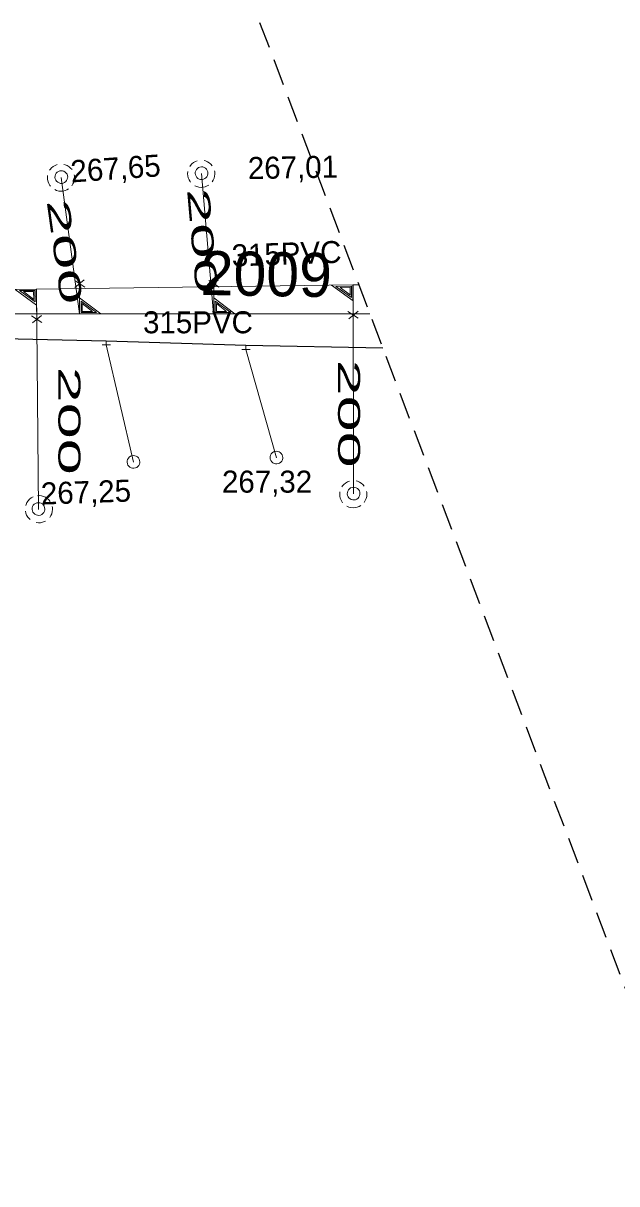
# Model space of a CAD drawing. Extents: x -732096 to -731933, y -1048703 to -1047964.
# Drawn here: x -731984.97 to -731963.43, y -1048574.8 to -1048532.64 of the extents above; entities that cross this region are included whole.
import ezdxf

# ---------------------------------------------------------------- set-up
doc = ezdxf.new("R2010")
doc.units = 0
doc.header["$LTSCALE"] = 0.32
doc.linetypes.add('MEDIUM_DASHED', pattern=[4.5, 3, -1.5])
doc.layers.add('1', color=7, linetype='Continuous')
for name, color, linetype, lineweight in [('18', 7, 'Continuous', 13), ('20', 7, 'Continuous', 13), ('49', 7, 'Continuous', 13), ('63', 7, 'MEDIUM_DASHED', 25), ('8', 7, 'Continuous', 13)]:
    doc.layers.add(name, color=color, linetype=linetype, lineweight=lineweight)

msp = doc.modelspace()

# ---------------------------------------------------------------- linework, layer by layer
at = {"layer": '18'}
for p, q in [((-731983.104, -1048541.981), (-731982.733, -1048542.225)), ((-731982.765, -1048541.968), (-731983.1, -1048542.237)), ((-731978.235, -1048541.984), (-731977.864, -1048542.228)), ((-731977.896, -1048541.971), (-731978.231, -1048542.24)), ((-731972.812, -1048543.357), (-731973.186, -1048543.118)), ((-731973.151, -1048543.374), (-731972.82, -1048543.101)), ((-731984.303, -1048543.511), (-731984.677, -1048543.272)), ((-731984.642, -1048543.528), (-731984.311, -1048543.255))]:
    msp.add_line(p, q, dxfattribs=at)
for points in [[(-731978.653, -1048537.637), (-731978.724, -1048537.665), (-731978.791, -1048537.704), (-731978.851, -1048537.752), (-731978.902, -1048537.809), (-731978.926, -1048537.843)], [(-731978.112, -1048537.82), (-731978.162, -1048537.762), (-731978.22, -1048537.712), (-731978.285, -1048537.671), (-731978.356, -1048537.642), (-731978.405, -1048537.628)], [(-731983.743, -1048537.777), (-731983.814, -1048537.805), (-731983.88, -1048537.844), (-731983.941, -1048537.892), (-731983.992, -1048537.949), (-731984.016, -1048537.983)], [(-731983.201, -1048537.96), (-731983.252, -1048537.902), (-731983.309, -1048537.852), (-731983.375, -1048537.811), (-731983.446, -1048537.782), (-731983.495, -1048537.768)], [(-731978.998, -1048538.029), (-731979.004, -1048538.106), (-731978.999, -1048538.183), (-731978.982, -1048538.258), (-731978.953, -1048538.329), (-731978.913, -1048538.395), (-731978.897, -1048538.417)], [(-731978.117, -1048538.406), (-731978.076, -1048538.341), (-731978.045, -1048538.271), (-731978.026, -1048538.196), (-731978.018, -1048538.12), (-731978.023, -1048538.043), (-731978.029, -1048538.008)], [(-731984.088, -1048538.169), (-731984.093, -1048538.246), (-731984.088, -1048538.323), (-731984.071, -1048538.398), (-731984.043, -1048538.469), (-731984.002, -1048538.535), (-731983.987, -1048538.557)], [(-731983.206, -1048538.546), (-731983.166, -1048538.481), (-731983.135, -1048538.411), (-731983.115, -1048538.336), (-731983.108, -1048538.26), (-731983.113, -1048538.183), (-731983.119, -1048538.148)], [(-731978.74, -1048538.546), (-731978.67, -1048538.577), (-731978.595, -1048538.596), (-731978.519, -1048538.603), (-731978.442, -1048538.598), (-731978.367, -1048538.581), (-731978.295, -1048538.553), (-731978.235, -1048538.518)], [(-731983.83, -1048538.686), (-731983.76, -1048538.717), (-731983.684, -1048538.736), (-731983.608, -1048538.743), (-731983.532, -1048538.738), (-731983.456, -1048538.721), (-731983.385, -1048538.693), (-731983.325, -1048538.658)], [(-731984.483, -1048543.397), (-731984.497, -1048542.301), (-731985.268, -1048542.311), (-731984.49, -1048542.879)], [(-731982.926, -1048542.097), (-731982.926, -1048543.193), (-731982.155, -1048543.194), (-731982.926, -1048542.615)], [(-731978.057, -1048542.1), (-731978.057, -1048543.196), (-731977.286, -1048543.197), (-731978.057, -1048542.618)], [(-731972.992, -1048543.243), (-731973.006, -1048542.147), (-731973.777, -1048542.157), (-731972.999, -1048542.725)], [(-731973.051, -1048542.608), (-731973.057, -1048542.192), (-731973.622, -1048542.199), (-731973.051, -1048542.609)], [(-731973.099, -1048542.524), (-731973.103, -1048542.233), (-731973.474, -1048542.238), (-731973.097, -1048542.524)], [(-731984.542, -1048542.762), (-731984.548, -1048542.346), (-731985.113, -1048542.353), (-731984.542, -1048542.763)], [(-731984.59, -1048542.678), (-731984.594, -1048542.387), (-731984.965, -1048542.392), (-731984.588, -1048542.678)], [(-731982.875, -1048542.733), (-731982.875, -1048543.149), (-731982.31, -1048543.149), (-731982.875, -1048542.732)], [(-731978.006, -1048542.736), (-731978.006, -1048543.152), (-731977.441, -1048543.152), (-731978.006, -1048542.735)], [(-731982.828, -1048542.817), (-731982.828, -1048543.108), (-731982.457, -1048543.108), (-731982.83, -1048542.817)], [(-731977.959, -1048542.82), (-731977.959, -1048543.111), (-731977.588, -1048543.111), (-731977.961, -1048542.82)], [(-731973.133, -1048549.277), (-731973.204, -1048549.305), (-731973.271, -1048549.344), (-731973.331, -1048549.392), (-731973.382, -1048549.449), (-731973.406, -1048549.483)], [(-731972.592, -1048549.46), (-731972.642, -1048549.402), (-731972.7, -1048549.352), (-731972.765, -1048549.311), (-731972.836, -1048549.282), (-731972.885, -1048549.268)], [(-731984.616, -1048549.85), (-731984.682, -1048549.888), (-731984.742, -1048549.936), (-731984.794, -1048549.993), (-731984.836, -1048550.057), (-731984.868, -1048550.127), (-731984.879, -1048550.161)], [(-731983.999, -1048550.016), (-731984.047, -1048549.956), (-731984.104, -1048549.904), (-731984.168, -1048549.863), (-731984.239, -1048549.831), (-731984.313, -1048549.811), (-731984.39, -1048549.803), (-731984.459, -1048549.806)], [(-731973.478, -1048549.669), (-731973.483, -1048549.746), (-731973.478, -1048549.823), (-731973.462, -1048549.898), (-731973.433, -1048549.969), (-731973.392, -1048550.035), (-731973.377, -1048550.057)], [(-731972.597, -1048550.046), (-731972.556, -1048549.981), (-731972.525, -1048549.911), (-731972.505, -1048549.836), (-731972.498, -1048549.76), (-731972.503, -1048549.683), (-731972.509, -1048549.648)], [(-731984.012, -1048550.594), (-731983.97, -1048550.529), (-731983.939, -1048550.458), (-731983.919, -1048550.384), (-731983.912, -1048550.307), (-731983.916, -1048550.23), (-731983.92, -1048550.203)], [(-731973.22, -1048550.186), (-731973.15, -1048550.217), (-731973.075, -1048550.236), (-731972.999, -1048550.243), (-731972.922, -1048550.238), (-731972.847, -1048550.221), (-731972.775, -1048550.193), (-731972.715, -1048550.158)], [(-731984.893, -1048550.366), (-731984.876, -1048550.441), (-731984.848, -1048550.512), (-731984.809, -1048550.579), (-731984.76, -1048550.637), (-731984.723, -1048550.672)], [(-731984.5, -1048550.78), (-731984.424, -1048550.788), (-731984.346, -1048550.785), (-731984.271, -1048550.77), (-731984.199, -1048550.744), (-731984.162, -1048550.725)]]:
    msp.add_lwpolyline(points, dxfattribs=at)
for points in [[(-731983.358, -1048538.229), (-731983.365, -1048538.177), (-731983.382, -1048538.127), (-731983.411, -1048538.083), (-731983.449, -1048538.046), (-731983.494, -1048538.019), (-731983.544, -1048538.003), (-731983.596, -1048537.998), (-731983.647, -1048538.005), (-731983.696, -1048538.024), (-731983.74, -1048538.054), (-731983.776, -1048538.093), (-731983.802, -1048538.138), (-731983.816, -1048538.189), (-731983.82, -1048538.241), (-731983.811, -1048538.293), (-731983.791, -1048538.341), (-731983.761, -1048538.384), (-731983.721, -1048538.419), (-731983.674, -1048538.443), (-731983.624, -1048538.457), (-731983.571, -1048538.459), (-731983.52, -1048538.449), (-731983.472, -1048538.427), (-731983.429, -1048538.395), (-731983.397, -1048538.355), (-731983.373, -1048538.308), (-731983.36, -1048538.257)], [(-731978.269, -1048538.089), (-731978.275, -1048538.037), (-731978.293, -1048537.987), (-731978.321, -1048537.943), (-731978.359, -1048537.906), (-731978.404, -1048537.879), (-731978.454, -1048537.863), (-731978.506, -1048537.858), (-731978.558, -1048537.865), (-731978.607, -1048537.884), (-731978.651, -1048537.914), (-731978.686, -1048537.953), (-731978.712, -1048537.998), (-731978.727, -1048538.049), (-731978.73, -1048538.101), (-731978.722, -1048538.153), (-731978.701, -1048538.201), (-731978.671, -1048538.244), (-731978.631, -1048538.279), (-731978.585, -1048538.303), (-731978.534, -1048538.317), (-731978.482, -1048538.319), (-731978.43, -1048538.309), (-731978.382, -1048538.287), (-731978.34, -1048538.255), (-731978.307, -1048538.215), (-731978.283, -1048538.168), (-731978.271, -1048538.117)], [(-731972.749, -1048549.729), (-731972.755, -1048549.677), (-731972.772, -1048549.627), (-731972.801, -1048549.583), (-731972.839, -1048549.546), (-731972.884, -1048549.519), (-731972.934, -1048549.503), (-731972.986, -1048549.498), (-731973.038, -1048549.505), (-731973.087, -1048549.524), (-731973.13, -1048549.554), (-731973.166, -1048549.593), (-731973.192, -1048549.638), (-731973.206, -1048549.689), (-731973.21, -1048549.741), (-731973.201, -1048549.793), (-731973.181, -1048549.841), (-731973.151, -1048549.884), (-731973.111, -1048549.919), (-731973.065, -1048549.943), (-731973.014, -1048549.957), (-731972.962, -1048549.959), (-731972.91, -1048549.949), (-731972.862, -1048549.927), (-731972.82, -1048549.895), (-731972.787, -1048549.855), (-731972.763, -1048549.808), (-731972.75, -1048549.757)], [(-731984.189, -1048550.289), (-731984.195, -1048550.237), (-731984.213, -1048550.187), (-731984.241, -1048550.143), (-731984.279, -1048550.106), (-731984.324, -1048550.079), (-731984.374, -1048550.063), (-731984.426, -1048550.058), (-731984.478, -1048550.065), (-731984.527, -1048550.084), (-731984.571, -1048550.114), (-731984.606, -1048550.153), (-731984.632, -1048550.198), (-731984.647, -1048550.249), (-731984.65, -1048550.301), (-731984.642, -1048550.353), (-731984.621, -1048550.401), (-731984.591, -1048550.444), (-731984.551, -1048550.479), (-731984.505, -1048550.503), (-731984.454, -1048550.517), (-731984.402, -1048550.519), (-731984.35, -1048550.509), (-731984.302, -1048550.487), (-731984.26, -1048550.455), (-731984.227, -1048550.415), (-731984.203, -1048550.368), (-731984.191, -1048550.317)]]:
    msp.add_lwpolyline(points, close=True, dxfattribs=at)
at = {"layer": '20'}
for points in [[(-731972.788, -1048542.142), (-731973.001, -1048542.145), (-731984.492, -1048542.299), (-731994.066, -1048542.427), (-731997.949, -1048542.48)], [(-731972.788, -1048542.142), (-731973.001, -1048542.145), (-731984.492, -1048542.299), (-731994.066, -1048542.427), (-731997.949, -1048542.48)], [(-731992.73, -1048543.19), (-731991.07, -1048543.191), (-731987.681, -1048543.193), (-731982.933, -1048543.196), (-731978.064, -1048543.199), (-731972.387, -1048543.203)], [(-731992.73, -1048543.19), (-731991.07, -1048543.191), (-731987.681, -1048543.193), (-731982.933, -1048543.196), (-731978.064, -1048543.199), (-731972.387, -1048543.203)]]:
    msp.add_lwpolyline(points, dxfattribs=at)
at = {"layer": '49'}
for p, q in [((-731978.5, -1048538.1), (-731978.064, -1048543.199)), ((-731978.5, -1048538.1), (-731978.064, -1048543.199)), ((-731983.59, -1048538.24), (-731982.933, -1048543.196)), ((-731983.59, -1048538.24), (-731982.933, -1048543.196)), ((-731984.42, -1048550.3), (-731984.492, -1048542.299)), ((-731984.42, -1048550.3), (-731984.492, -1048542.299)), ((-731972.98, -1048549.74), (-731973.001, -1048542.145)), ((-731972.98, -1048549.74), (-731973.001, -1048542.145))]:
    msp.add_line(p, q, dxfattribs=at)
at = {"layer": '63'}
msp.add_lwpolyline([(-732027.835, -1048396.578), (-731958.19, -1048580.745), (-731958.189, -1048580.746), (-731932.909, -1048703.246), (-731932.908, -1048703.248), (-731932.909, -1048703.25), (-731932.909, -1048703.251), (-731932.91, -1048703.253), (-731932.911, -1048703.255), (-731932.913, -1048703.256), (-731932.914, -1048703.257), (-731932.916, -1048703.257), (-731932.918, -1048703.258), (-731932.92, -1048703.258), (-732030.18, -1048688.546), (-732030.182, -1048688.545), (-732030.184, -1048688.545), (-732030.185, -1048688.543), (-732030.186, -1048688.542), (-732030.187, -1048688.54), (-732030.188, -1048688.538), (-732095.318, -1048413.733)], dxfattribs=at)
at = {"layer": '8'}
for p, q in [((-731982.105, -1048544.319), (-731981.801, -1048544.32)), ((-731981.96, -1048544.18), (-731981.96, -1048544.32)), ((-731981.96, -1048544.32), (-731980.971, -1048548.589)), ((-731976.89, -1048544.34), (-731976.89, -1048544.49)), ((-731977.035, -1048544.489), (-731976.731, -1048544.49)), ((-731976.89, -1048544.49), (-731975.783, -1048548.43))]:
    msp.add_line(p, q, dxfattribs=at)
at = {"layer": '8', "lineweight": 25}
msp.add_lwpolyline([(-731994.09, -1048544.03), (-731992.079, -1048543.95), (-731981.96, -1048544.18), (-731976.89, -1048544.34), (-731971.922, -1048544.431)], dxfattribs=at)
at = {"layer": '8'}
for points in [[(-731975.552, -1048548.419), (-731975.558, -1048548.367), (-731975.576, -1048548.317), (-731975.604, -1048548.273), (-731975.642, -1048548.236), (-731975.687, -1048548.209), (-731975.737, -1048548.193), (-731975.789, -1048548.188), (-731975.841, -1048548.195), (-731975.89, -1048548.214), (-731975.934, -1048548.244), (-731975.969, -1048548.283), (-731975.995, -1048548.328), (-731976.01, -1048548.379), (-731976.013, -1048548.431), (-731976.005, -1048548.483), (-731975.984, -1048548.531), (-731975.954, -1048548.574), (-731975.914, -1048548.609), (-731975.868, -1048548.633), (-731975.817, -1048548.647), (-731975.765, -1048548.649), (-731975.713, -1048548.639), (-731975.665, -1048548.617), (-731975.623, -1048548.585), (-731975.59, -1048548.545), (-731975.566, -1048548.498), (-731975.554, -1048548.447)], [(-731980.74, -1048548.578), (-731980.746, -1048548.526), (-731980.764, -1048548.476), (-731980.792, -1048548.432), (-731980.83, -1048548.395), (-731980.875, -1048548.368), (-731980.925, -1048548.352), (-731980.977, -1048548.347), (-731981.029, -1048548.354), (-731981.078, -1048548.373), (-731981.122, -1048548.403), (-731981.157, -1048548.442), (-731981.183, -1048548.487), (-731981.198, -1048548.538), (-731981.201, -1048548.59), (-731981.193, -1048548.642), (-731981.172, -1048548.69), (-731981.142, -1048548.733), (-731981.102, -1048548.768), (-731981.056, -1048548.792), (-731981.005, -1048548.806), (-731980.953, -1048548.808), (-731980.901, -1048548.798), (-731980.853, -1048548.776), (-731980.811, -1048548.744), (-731980.778, -1048548.704), (-731980.754, -1048548.657), (-731980.742, -1048548.606)]]:
    msp.add_lwpolyline(points, close=True, dxfattribs=at)

# ---------------------------------------------------------------- texts
at = {"layer": '1'}
for s, height, rotation, p in [('267,65', 0.8, 4, (-731983.226, -1048538.427)), ('267,01', 0.8, 1, (-731976.812, -1048538.304)), ('315PVC', 0.8, 2, (-731977.392, -1048541.48)), ('2009', 1.6, 359, (-731978.542, -1048542.509)), ('267,25', 0.8, 2, (-731984.317, -1048550.129))]:
    msp.add_text(s, height=height, rotation=rotation, dxfattribs=at).set_placement(p)
for rotation, width, p in [(275, 2.15, (-731979.029, -1048538.671)), (278, 2.15, (-731984.126, -1048539.094)), (270, 2.2, (-731983.698, -1048545.117)), (270, 2.2, (-731973.545, -1048544.86))]:
    msp.add_text('200 ', height=0.8, rotation=rotation, dxfattribs=dict(at, width=width)).set_placement(p)
for s, p in [('315PVC', (-731980.622, -1048543.904)), ('267,32', (-731977.758, -1048549.694))]:
    msp.add_text(s, height=0.8, dxfattribs=at).set_placement(p)

doc.saveas('drawing.dxf')
